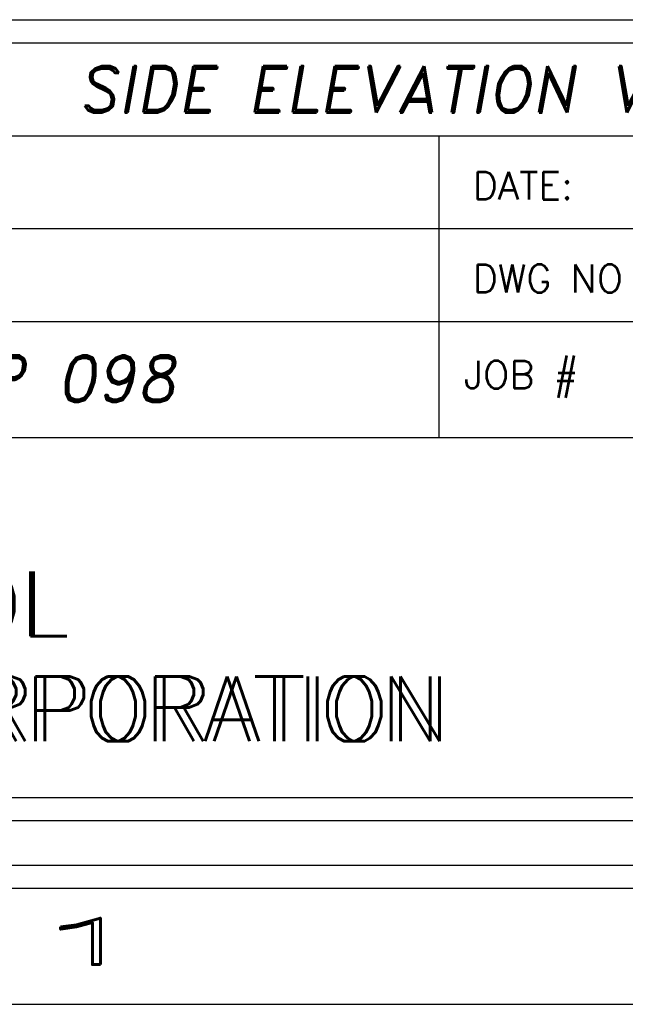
# Model space of a CAD drawing. Header units: inches. Extents: x 1802 to 2468, y -208 to -72.
# Tile 280 of 595: x 2137.63 to 2138.94, y -207.65 to -205.53. Entities that reach past the tile are written whole.
import ezdxf
from ezdxf.enums import TextEntityAlignment as Align

# ---------------------------------------------------------------- set-up
doc = ezdxf.new("R2010")
doc.units = ezdxf.units.IN
doc.header["$LTSCALE"] = 0.5
doc.header["$MEASUREMENT"] = 0
doc.layers.add('SID-M-D', color=42, linetype='Continuous')
doc.layers.add('SID-M-S', color=105, linetype='Continuous')
doc.styles.add('PTI', font='romand.shx', dxfattribs={"oblique": 10})
doc.styles.add('R', font='ROMAND.SHX')
doc.styles.add('ROMANS', font='ROMANS.shx', dxfattribs={"height": 0.125})
doc.styles.get("Standard").update_dxf_attribs({"font": 'romans.shx'})

# ---------------------------------------------------------------- blocks, each defined once
blk = doc.blocks.new('*U9')
at = {"layer": 'SID-M-S'}
for p, q in [((-34.00000000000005, -0.2500000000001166), (-1.13242748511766e-14, -0.2499999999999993)), ((-34.00000000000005, -0.3000000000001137), (-1.13242748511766e-14, -0.3)), ((-34.00000000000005, -0.550000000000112), (2.886579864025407e-15, -0.55))]:
    blk.add_line(p, q, dxfattribs=at)
at = {"layer": 'SID-M-D', "style": 'R', "width": 4}
blk.add_text('1', height=0.09999999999, dxfattribs=at).set_placement((-2.327455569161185, -0.464284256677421))
blk = doc.blocks.new('JM_TITTLE_BOX_SID')
at = {"layer": 'SID-M-S'}
for p, q in [((-6.604933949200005, 1.32165344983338), (0.1049989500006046, 1.32165344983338)), ((-1.409017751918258, 0.9216574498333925), (-1.409017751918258, 1.32165344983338)), ((-6.604933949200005, 1.121655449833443), (0.1049989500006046, 1.121655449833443)), ((-6.604933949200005, 0.9216574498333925), (0.1049989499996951, 0.9216574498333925)), ((-1.409017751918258, 0.6716599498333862), (-1.409017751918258, 0.9216574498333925)), ((-4.43498749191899, 0.6716599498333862), (0.1049989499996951, 0.6716599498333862))]:
    blk.add_line(p, q, dxfattribs=at)
for points in [[(1.261213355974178e-13, -0.1549984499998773), (-6.499934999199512, -0.1549984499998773, -0.414213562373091), (-6.654933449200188, 1.163513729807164e-13), (-6.654933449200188, 1.416652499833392, -0.4142135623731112), (-6.499934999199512, 1.571650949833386), (1.261213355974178e-13, 1.571650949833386, -0.4142135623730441), (0.1549984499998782, 1.416652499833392), (0.1549984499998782, 1.163513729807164e-13, -0.4142135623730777)], [(1.261213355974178e-13, -0.1049989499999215), (-6.499934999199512, -0.1049989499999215, -0.4142135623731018), (-6.604933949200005, 1.163513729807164e-13), (-6.604933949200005, 1.416652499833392, -0.4142135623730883), (-6.499934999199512, 1.52165144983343), (1.261213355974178e-13, 1.52165144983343, -0.414213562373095), (0.1049989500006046, 1.416652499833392), (0.1049989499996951, 1.163513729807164e-13, -0.414213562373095)]]:
    blk.add_lwpolyline(points, format="xyb", close=True, dxfattribs=at)
at = {"layer": 'SID-M-D', "style": 'ROMANS'}
for s, p in [('DATE:', (-1.336888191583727, 1.184117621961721)), ('DWG NO', (-1.336888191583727, 0.9841196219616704)), ('JOB #', (-1.35556529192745, 0.7766631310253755))]:
    blk.add_text(s, height=0.0599994, dxfattribs=at).set_placement(p)
at = {"layer": 'SID-M-D', "style": 'PTI', "oblique": 10}
for tag, p in [('CUSTOMER', (-5.990553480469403, 1.371591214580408)), ('DIEDATAINFO', (-2.18746001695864, 1.371591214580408)), ('PARTDESCRIPTION', (-5.966376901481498, 1.169693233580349)), ('00-00-00', (-1.009105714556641, 1.167793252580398)), ('PARTNUMBER', (-5.81595049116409, 0.9696952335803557)), ('REV', (-3.360356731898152, 0.9696952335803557)), ('SCALE', (-2.520436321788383, 0.9677952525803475)), ('SH', (-0.8571950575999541, 0.9677952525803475)), ('SHX', (-0.4057438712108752, 0.9677952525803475)), ('TOOL', (-2.472915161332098, 0.7480887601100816)), ('JOB', (-0.9225366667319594, 0.7480887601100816)), ('WTD', (-3.839149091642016, 0.7480887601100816))]:
    blk.add_attdef(tag, p, '', height=0.09999900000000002, dxfattribs=at)
blk.add_attdef('BUILT', text='', height=0.2499630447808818, dxfattribs=at).set_placement((-2.336101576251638, 0.2076912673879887), align=Align.CENTER)
blk = doc.blocks.new('*U13')
at = {"layer": 'SID-M-D', "color": 42, "linetype": 'Continuous', "lineweight": 0, "char_height": 0.139734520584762, "attachment_point": 1}
for s, insert in [('{TOOL}', (-2.665973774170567, 0.3826812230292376)), ('{CORPORATION}', (-2.665973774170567, 0.1564443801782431))]:
    blk.add_mtext(s, dxfattribs=dict(at, insert=insert))
at = {"layer": 'SID-M-S', "color": 42}
for s, p in [('TOOL', (-2.672627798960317, 0.2429467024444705)), ('CORPORATION', (-2.68593584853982, 0.01670985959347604))]:
    blk.add_text(s, height=0.139734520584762, dxfattribs=at).set_placement(p)

msp = doc.modelspace()

# ---------------------------------------------------------------- block references
at = {"layer": 'SID-M-D'}
msp.add_blockref('*U9', (2139.947557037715, -207.09684881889), dxfattribs=at)
at = {"layer": 'SID-M-S'}
ref = msp.add_blockref('JM_TITTLE_BOX_SID', (2139.947557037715, -207.0968488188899), dxfattribs=at)
ref.add_attrib('TOOL', 'PP 098', (2137.474641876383, -206.3487600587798), dxfattribs={"layer": 'SID-M-D', "height": 0.09999900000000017, "style": 'PTI', "oblique": 10})
ref.add_attrib('DIEDATAINFO', 'SIDE ELEVATION VIEW', (2137.760097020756, -205.7252576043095), dxfattribs={"layer": 'SID-M-D', "height": 0.09999900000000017, "style": 'PTI', "oblique": 10})
msp.add_blockref('*U13', (2139.947557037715, -207.0968488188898), dxfattribs=at)

doc.saveas('drawing.dxf')
